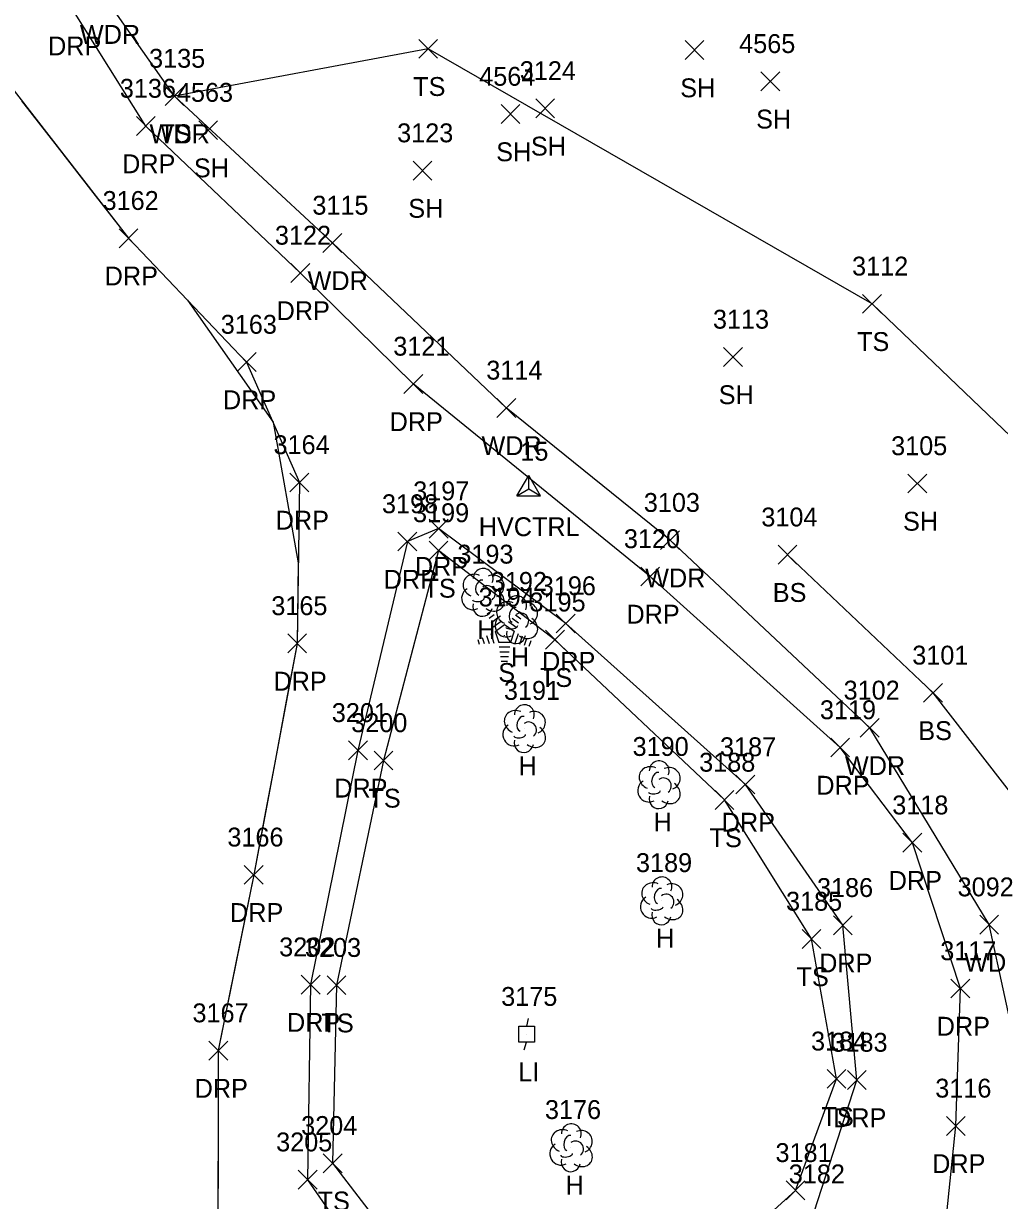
# Model space of a CAD drawing. Extents: x 1509053 to 1511576, y 400838 to 402572.
# Drawn here: x 1509560.1 to 1509663.6, y 401714.2 to 401838.9 of the extents above; entities that cross this region are included whole.
import ezdxf

# ---------------------------------------------------------------- set-up
doc = ezdxf.new("R2010")
doc.units = 0
for name, color, linetype in [('C_A', 7, 'Continuous'), ('C_I', 7, 'Continuous'), ('CPSM', 7, 'Continuous'), ('L_A', 7, 'Continuous'), ('L_I', 7, 'Continuous'), ('L_TIC', 7, 'Continuous'), ('LAWA', 7, 'Continuous'), ('LELB', 7, 'Continuous'), ('LSOGP', 7, 'Continuous'), ('LTC', 7, 'Continuous'), ('LTD', 7, 'Continuous'), ('R_A', 7, 'Continuous'), ('R_I', 7, 'Continuous'), ('R_TIC', 7, 'Continuous'), ('RDP', 7, 'Continuous'), ('U_A', 7, 'Continuous'), ('U_I', 7, 'Continuous'), ('ULP', 7, 'Continuous')]:
    doc.layers.add(name, color=color, linetype=linetype)

msp = doc.modelspace()

# ---------------------------------------------------------------- linework, layer by layer
at = {"layer": 'CPSM'}
for p, q in [((1509612.42, 401788.89), (1509613.67, 401791.05)), ((1509614.92, 401788.89), (1509613.67, 401791.05)), ((1509613.67, 401789.61), (1509613.67, 401791.05)), ((1509612.42, 401788.89), (1509613.67, 401789.61)), ((1509613.67, 401789.61), (1509613.67, 401789.61)), ((1509613.67, 401789.61), (1509614.92, 401788.89)), ((1509612.42, 401788.89), (1509614.92, 401788.89))]:
    msp.add_line(p, q, dxfattribs=at)
at = {"layer": 'L_TIC'}
for points in [[(1509602.01, 401835.26), (1509604.01, 401837.26)], [(1509604.01, 401835.26), (1509602.01, 401837.26)], [(1509630.24, 401835.12), (1509632.24, 401837.12)], [(1509632.24, 401835.12), (1509630.24, 401837.12)], [(1509638.29, 401831.81), (1509640.29, 401833.81)], [(1509640.29, 401831.81), (1509638.29, 401833.81)], [(1509575.11, 401830.25), (1509577.11, 401832.25)], [(1509577.11, 401830.25), (1509575.11, 401832.25)], [(1509575.11, 401830.25), (1509577.11, 401832.25)], [(1509577.11, 401830.25), (1509575.11, 401832.25)], [(1509614.41, 401828.94), (1509616.41, 401830.94)], [(1509616.41, 401828.94), (1509614.41, 401830.94)], [(1509610.73, 401828.34), (1509612.73, 401830.34)], [(1509612.73, 401828.34), (1509610.73, 401830.34)], [(1509578.68, 401826.64), (1509580.68, 401828.64)], [(1509580.68, 401826.64), (1509578.68, 401828.64)], [(1509601.41, 401822.35), (1509603.41, 401824.35)], [(1509603.41, 401822.35), (1509601.41, 401824.35)], [(1509591.85, 401814.68), (1509593.85, 401816.68)], [(1509593.85, 401814.68), (1509591.85, 401816.68)], [(1509649.07, 401808.23), (1509651.07, 401810.23)], [(1509651.07, 401808.23), (1509649.07, 401810.23)], [(1509634.32, 401802.6), (1509636.32, 401804.6)], [(1509636.32, 401802.6), (1509634.32, 401804.6)], [(1509610.29, 401797.2), (1509612.29, 401799.2)], [(1509612.29, 401797.2), (1509610.29, 401799.2)], [(1509653.86, 401789.19), (1509655.86, 401791.19)], [(1509655.86, 401789.19), (1509653.86, 401791.19)], [(1509627.65, 401783.18), (1509629.65, 401785.18)], [(1509629.65, 401783.18), (1509627.65, 401785.18)], [(1509603.1, 401782.09), (1509605.1, 401784.09)], [(1509605.1, 401782.09), (1509603.1, 401784.09)], [(1509640.1, 401781.64), (1509642.1, 401783.64)], [(1509642.1, 401781.64), (1509640.1, 401783.64)], [(1509615.45, 401772.63), (1509617.45, 401774.63)], [(1509617.45, 401772.63), (1509615.45, 401774.63)], [(1509655.53, 401767), (1509657.53, 401769)], [(1509657.53, 401767), (1509655.53, 401769)], [(1509648.82, 401763.29), (1509650.82, 401765.29)], [(1509650.82, 401763.29), (1509648.82, 401765.29)], [(1509597.27, 401759.84), (1509599.27, 401761.84)], [(1509599.27, 401759.84), (1509597.27, 401761.84)], [(1509633.43, 401755.65), (1509635.43, 401757.65)], [(1509635.43, 401755.65), (1509633.43, 401757.65)], [(1509661.48, 401742.44), (1509663.48, 401744.44)], [(1509663.48, 401742.44), (1509661.48, 401744.44)], [(1509642.65, 401740.92), (1509644.65, 401742.92)], [(1509644.65, 401740.92), (1509642.65, 401742.92)], [(1509592.29, 401736.02), (1509594.29, 401738.02)], [(1509594.29, 401736.02), (1509592.29, 401738.02)], [(1509645.3, 401726.1), (1509647.3, 401728.1)], [(1509647.3, 401726.1), (1509645.3, 401728.1)], [(1509591.88, 401717.15), (1509593.88, 401719.15)], [(1509593.88, 401717.15), (1509591.88, 401719.15)], [(1509640.95, 401714.28), (1509642.95, 401716.28)], [(1509642.95, 401714.28), (1509640.95, 401716.28)]]:
    msp.add_lwpolyline(points, dxfattribs=at)
at = {"layer": 'LAWA'}
msp.add_lwpolyline([(1509638.88, 401488.13), (1509666.35, 401492.77), (1509693.47, 401489.31), (1509706.73, 401489.66), (1509714.33, 401510.79), (1509715.13, 401545.88), (1509713.34, 401580.23), (1509712.38, 401615.78), (1509710.87, 401643.63), (1509696.77, 401674.88), (1509690.26, 401693.05), (1509667.45, 401720.56), (1509662.48, 401743.44), (1509649.82, 401764.29), (1509628.65, 401784.18), (1509611.29, 401798.2), (1509592.85, 401815.68), (1509576.11, 401831.25), (1509568.72, 401841.78), (1509569.85, 401855.18), (1509582.24, 401868.06), (1509599.14, 401876.59), (1509619.4, 401883.23)], dxfattribs=at)
at = {"layer": 'LELB'}
for points in [[(1509666.4, 401793.63), (1509650.07, 401809.23), (1509603.01, 401836.26), (1509576.11, 401831.25)], [(1509601.28, 401707.22), (1509615.83, 401704.24), (1509631.39, 401705.69), (1509641.95, 401715.28), (1509646.3, 401727.1), (1509643.65, 401741.92), (1509634.43, 401756.65), (1509616.45, 401773.63), (1509604.1, 401783.09), (1509598.27, 401760.84), (1509593.29, 401737.02), (1509592.88, 401718.15)], [(1509671, 401749.38), (1509656.53, 401768), (1509641.1, 401782.64)], [(1509592.88, 401718.15), (1509601.28, 401707.22)]]:
    msp.add_lwpolyline(points, dxfattribs=at)
at = {"layer": 'LSOGP'}
msp.add_lwpolyline([(1509559.91, 401830.74), (1509563.69, 401825.89), (1509567.46, 401821.03), (1509571.23, 401816.18), (1509577.49, 401809.62), (1509586.56, 401796.68), (1509589.24, 401781.77), (1509589.12, 401773.24), (1509587.97, 401767.11), (1509586.82, 401760.98), (1509585.66, 401754.85), (1509584.51, 401748.72), (1509582.63, 401739.4), (1509580.76, 401730.09), (1509580.74, 401724.24), (1509580.73, 401718.39), (1509580.72, 401712.53)], dxfattribs=at)
at = {"layer": 'LTC'}
for p, q in [((1509609.25, 401776.37), (1509609.6, 401776.63)), ((1509609.46, 401775.91), (1509609.99, 401776.29)), ((1509609.67, 401775.44), (1509610.37, 401775.95)), ((1509611.9, 401775.92), (1509612.58, 401775.42)), ((1509612.27, 401776.26), (1509612.82, 401775.86)), ((1509612.65, 401776.61), (1509613.07, 401776.31)), ((1509609.88, 401774.97), (1509610.75, 401775.61)), ((1509610.1, 401774.52), (1509611.11, 401775.25)), ((1509611.11, 401775.25), (1509612.11, 401774.53)), ((1509611.53, 401775.57), (1509612.34, 401774.98)), ((1509608.28, 401773.65), (1509608.43, 401773.18)), ((1509608.74, 401773.87), (1509608.95, 401773.22)), ((1509609.19, 401774.08), (1509609.46, 401773.25)), ((1509609.65, 401774.3), (1509609.98, 401773.28)), ((1509610.1, 401774.52), (1509610.49, 401773.33)), ((1509611.72, 401773.33), (1509610.49, 401773.33)), ((1509612.11, 401774.53), (1509611.72, 401773.33)), ((1509612.55, 401774.26), (1509612.21, 401773.22)), ((1509612.99, 401774.01), (1509612.7, 401773.12)), ((1509613.44, 401773.76), (1509613.2, 401773.03)), ((1509613.88, 401773.51), (1509613.69, 401772.93)), ((1509611.68, 401772.83), (1509610.54, 401772.83)), ((1509611.6, 401772.33), (1509610.61, 401772.33)), ((1509611.51, 401771.83), (1509610.68, 401771.83)), ((1509611.43, 401771.33), (1509610.75, 401771.33))]:
    msp.add_line(p, q, dxfattribs=at)
at = {"layer": 'LTD'}
for p, q in [((1509608.79, 401778.7), (1509608.79, 401778.7)), ((1509608.79, 401778.7), (1509608.79, 401778.7)), ((1509612.34, 401775.81), (1509612.34, 401775.81)), ((1509612.34, 401775.81), (1509612.34, 401775.81)), ((1509613.17, 401764.26), (1509613.17, 401764.26)), ((1509613.17, 401764.26), (1509613.17, 401764.26)), ((1509627.46, 401758.32), (1509627.46, 401758.32)), ((1509627.46, 401758.32), (1509627.46, 401758.32)), ((1509627.74, 401746.01), (1509627.74, 401746.01)), ((1509627.74, 401746.01), (1509627.74, 401746.01)), ((1509618.14, 401719.84), (1509618.14, 401719.84)), ((1509618.14, 401719.84), (1509618.14, 401719.84))]:
    msp.add_line(p, q, dxfattribs=at)
for centre in [(1509608.84, 401780.14), (1509612.39, 401777.24), (1509613.21, 401765.69), (1509627.5, 401759.75), (1509627.79, 401747.44), (1509618.19, 401721.28)]:
    msp.add_arc(centre, 1.05, 335.5272, 180.9563, dxfattribs=at)
for centre, major_axis, ratio, start_param, end_param in [((1509608, 401779.37), (1.21, -0.51), 0.895232, 1.570796, 4.712389), ((1509608.58, 401779.16), (-0.208, -0.792), 0.645439, 3.141593, 6.283185), ((1509609.83, 401779.29), (-1.14, -0.48), 0.949671, 1.570796, 4.712389), ((1509607.71, 401777.99), (0.58, -1.04), 0.959034, 3.141593, 6.283185), ((1509609.29, 401778.54), (-0.5, 0.667), 0.989748, 3.141593, 6.283185), ((1509609.79, 401777.87), (-1.09, 0.79), 0.841452, 1.570796, 4.712389), ((1509608.79, 401777.2), (0.26, 1.06), 0.942809, 1.570796, 4.712389), ((1509608.33, 401777.95), (-0.625, -0.083), 0.423636, 0, 3.141593), ((1509611.55, 401776.47), (1.21, -0.51), 0.895232, 1.570796, 4.712389), ((1509612.13, 401776.27), (-0.208, -0.792), 0.645439, 3.141593, 6.283185), ((1509613.38, 401776.39), (-1.14, -0.48), 0.949671, 1.570796, 4.712389), ((1509611.26, 401775.1), (0.58, -1.04), 0.959034, 3.141593, 6.283185), ((1509612.84, 401775.64), (-0.5, 0.667), 0.989748, 3.141593, 6.283185), ((1509613.34, 401774.97), (-1.09, 0.79), 0.841452, 1.570796, 4.712389), ((1509611.88, 401775.06), (-0.625, -0.083), 0.423636, 0, 3.141593), ((1509612.34, 401774.31), (0.26, 1.06), 0.942809, 1.570796, 4.712389), ((1509612.37, 401764.93), (1.21, -0.51), 0.895232, 1.570796, 4.712389), ((1509614.21, 401764.84), (-1.14, -0.48), 0.949671, 1.570796, 4.712389), ((1509612.08, 401763.55), (0.58, -1.04), 0.959034, 3.141593, 6.283185), ((1509612.96, 401764.72), (-0.208, -0.792), 0.645439, 3.141593, 6.283185), ((1509613.67, 401764.09), (-0.5, 0.667), 0.989748, 3.141593, 6.283185), ((1509612.71, 401763.51), (-0.625, -0.083), 0.423636, 0, 3.141593), ((1509614.17, 401763.43), (-1.09, 0.79), 0.841452, 1.570796, 4.712389), ((1509613.17, 401762.76), (0.26, 1.06), 0.942809, 1.570796, 4.712389), ((1509626.67, 401758.98), (1.21, -0.51), 0.895232, 1.570796, 4.712389), ((1509627.25, 401758.78), (-0.208, -0.792), 0.645439, 3.141593, 6.283185), ((1509628.5, 401758.9), (-1.14, -0.48), 0.949671, 1.570796, 4.712389), ((1509626.37, 401757.61), (0.58, -1.04), 0.959034, 3.141593, 6.283185), ((1509627.96, 401758.15), (-0.5, 0.667), 0.989748, 3.141593, 6.283185), ((1509628.46, 401757.48), (-1.09, 0.79), 0.841452, 1.570796, 4.712389), ((1509627, 401757.57), (-0.625, -0.083), 0.423636, 0, 3.141593), ((1509627.46, 401756.82), (0.26, 1.06), 0.942809, 1.570796, 4.712389), ((1509626.95, 401746.68), (1.21, -0.51), 0.895232, 1.570796, 4.712389), ((1509627.53, 401746.47), (-0.208, -0.792), 0.645439, 3.141593, 6.283185), ((1509628.78, 401746.59), (-1.14, -0.48), 0.949671, 1.570796, 4.712389), ((1509626.66, 401745.3), (0.58, -1.04), 0.959034, 3.141593, 6.283185), ((1509628.24, 401745.84), (-0.5, 0.667), 0.989748, 3.141593, 6.283185), ((1509628.74, 401745.18), (-1.09, 0.79), 0.841452, 1.570796, 4.712389), ((1509627.74, 401744.51), (0.26, 1.06), 0.942809, 1.570796, 4.712389), ((1509627.28, 401745.26), (-0.625, -0.083), 0.423636, 0, 3.141593), ((1509617.35, 401720.51), (1.21, -0.51), 0.895232, 1.570796, 4.712389), ((1509617.93, 401720.3), (-0.208, -0.792), 0.645439, 3.141593, 6.283185), ((1509619.18, 401720.43), (-1.14, -0.48), 0.949671, 1.570796, 4.712389), ((1509617.06, 401719.14), (0.58, -1.04), 0.959034, 3.141593, 6.283185), ((1509618.64, 401719.68), (-0.5, 0.667), 0.989748, 3.141593, 6.283185), ((1509619.14, 401719.01), (-1.09, 0.79), 0.841452, 1.570796, 4.712389), ((1509618.14, 401718.34), (0.26, 1.06), 0.942809, 1.570796, 4.712389), ((1509617.68, 401719.09), (-0.625, -0.083), 0.423636, 0, 3.141593)]:
    msp.add_ellipse(centre, major_axis=major_axis, ratio=ratio, start_param=start_param, end_param=end_param, dxfattribs=at)
at = {"layer": 'R_TIC'}
for points in [[(1509572.07, 401827.07), (1509574.07, 401829.07)], [(1509574.07, 401827.07), (1509572.07, 401829.07)], [(1509570.23, 401815.18), (1509572.23, 401817.18)], [(1509572.23, 401815.18), (1509570.23, 401817.18)], [(1509588.45, 401811.5), (1509590.45, 401813.5)], [(1509590.45, 401811.5), (1509588.45, 401813.5)], [(1509582.76, 401802.06), (1509584.76, 401804.06)], [(1509584.76, 401802.06), (1509582.76, 401804.06)], [(1509600.43, 401799.74), (1509602.43, 401801.74)], [(1509602.43, 401799.74), (1509600.43, 401801.74)], [(1509588.35, 401789.3), (1509590.35, 401791.3)], [(1509590.35, 401789.3), (1509588.35, 401791.3)], [(1509603.11, 401784.41), (1509605.11, 401786.41)], [(1509605.11, 401784.41), (1509603.11, 401786.41)], [(1509599.8, 401783.04), (1509601.8, 401785.04)], [(1509601.8, 401783.04), (1509599.8, 401785.04)], [(1509625.54, 401779.34), (1509627.54, 401781.34)], [(1509627.54, 401779.34), (1509625.54, 401781.34)], [(1509616.59, 401774.35), (1509618.59, 401776.35)], [(1509618.59, 401774.35), (1509616.59, 401776.35)], [(1509588.12, 401772.24), (1509590.12, 401774.24)], [(1509590.12, 401772.24), (1509588.12, 401774.24)], [(1509594.56, 401760.91), (1509596.56, 401762.91)], [(1509596.56, 401760.91), (1509594.56, 401762.91)], [(1509645.68, 401761.21), (1509647.68, 401763.21)], [(1509647.68, 401761.21), (1509645.68, 401763.21)], [(1509635.64, 401757.29), (1509637.64, 401759.29)], [(1509637.64, 401757.29), (1509635.64, 401759.29)], [(1509653.34, 401751.12), (1509655.34, 401753.12)], [(1509655.34, 401751.12), (1509653.34, 401753.12)], [(1509583.51, 401747.72), (1509585.51, 401749.72)], [(1509585.51, 401747.72), (1509583.51, 401749.72)], [(1509645.97, 401742.37), (1509647.97, 401744.37)], [(1509647.97, 401742.37), (1509645.97, 401744.37)], [(1509589.55, 401736.08), (1509591.55, 401738.08)], [(1509591.55, 401736.08), (1509589.55, 401738.08)], [(1509658.43, 401735.67), (1509660.43, 401737.67)], [(1509660.43, 401735.67), (1509658.43, 401737.67)], [(1509579.76, 401729.09), (1509581.76, 401731.09)], [(1509581.76, 401729.09), (1509579.76, 401731.09)], [(1509647.45, 401725.97), (1509649.45, 401727.97)], [(1509649.45, 401725.97), (1509647.45, 401727.97)], [(1509657.95, 401721.11), (1509659.95, 401723.11)], [(1509659.95, 401721.11), (1509657.95, 401723.11)], [(1509589.23, 401715.41), (1509591.23, 401717.41)], [(1509591.23, 401715.41), (1509589.23, 401717.41)]]:
    msp.add_lwpolyline(points, dxfattribs=at)
at = {"layer": 'RDP'}
for points in [[(1509572.43, 401913.76), (1509571.87, 401895.84), (1509563.03, 401875.91), (1509553.74, 401858.01), (1509556.14, 401835.6), (1509571.23, 401816.18), (1509583.76, 401803.06), (1509589.35, 401790.3), (1509589.12, 401773.24), (1509584.51, 401748.72), (1509580.76, 401730.09), (1509580.7, 401706.68)], [(1509657.41, 401707.02), (1509658.95, 401722.11), (1509659.43, 401736.67), (1509654.34, 401752.12), (1509646.68, 401762.21), (1509626.54, 401780.34), (1509601.43, 401800.74), (1509589.45, 401812.5), (1509573.07, 401828.07), (1509565.22, 401840.56), (1509563.11, 401852.67), (1509569.22, 401864.7), (1509579.4, 401875.5), (1509597.32, 401883.76), (1509619.81, 401887.87)], [(1509600, 401702.28), (1509616.22, 401700.92), (1509632.07, 401703.11), (1509643.93, 401713.02), (1509648.45, 401726.97), (1509646.97, 401743.37), (1509636.64, 401758.29), (1509617.59, 401775.35), (1509604.11, 401785.41), (1509600.8, 401784.04), (1509595.56, 401761.91), (1509590.55, 401737.08), (1509590.23, 401716.41)], [(1509590.23, 401716.41), (1509600, 401702.28)]]:
    msp.add_lwpolyline(points, dxfattribs=at)
at = {"layer": 'ULP'}
for p, q in [((1509613.61, 401733.5), (1509613.44, 401732.67)), ((1509612.61, 401731), (1509612.61, 401732.67)), ((1509612.61, 401732.67), (1509614.28, 401732.67)), ((1509614.28, 401732.67), (1509614.28, 401731)), ((1509614.28, 401731), (1509612.61, 401731)), ((1509613.19, 401730.17), (1509613.44, 401731)), ((1509613.44, 401731.83), (1509613.44, 401731.83))]:
    msp.add_line(p, q, dxfattribs=at)

# ---------------------------------------------------------------- texts
at = {"layer": 'C_A'}
msp.add_text('HVCTRL', height=2, dxfattribs=at).set_placement((1509608.37, 401784.61))
at = {"layer": 'C_I'}
msp.add_text('15', height=2, dxfattribs=at).set_placement((1509612.78, 401792.61))
at = {"layer": 'L_A'}
for s, p in [('WDR', (1509566.08, 401836.78)), ('TS', (1509601.42, 401831.26)), ('SH', (1509629.73, 401831.12)), ('SH', (1509637.78, 401827.81)), ('WDR', (1509573.47, 401826.25)), ('TS', (1509574.52, 401826.25)), ('SH', (1509613.9, 401824.94)), ('SH', (1509610.22, 401824.34)), ('SH', (1509578.17, 401822.64)), ('SH', (1509600.9, 401818.35)), ('WDR', (1509590.22, 401810.68)), ('TS', (1509648.48, 401804.23)), ('SH', (1509633.81, 401798.6)), ('WDR', (1509608.66, 401793.2)), ('SH', (1509653.35, 401785.19)), ('WDR', (1509626.01, 401779.18)), ('TS', (1509602.51, 401778.09)), ('BS', (1509639.54, 401777.64)), ('H', (1509608.22, 401773.7)), ('H', (1509611.77, 401770.81)), ('S', (1509610.44, 401769.16)), ('TS', (1509614.86, 401768.63)), ('BS', (1509654.97, 401763)), ('H', (1509612.6, 401759.26)), ('WDR', (1509647.19, 401759.29)), ('TS', (1509596.68, 401755.84)), ('H', (1509626.89, 401753.32)), ('TS', (1509632.84, 401751.65)), ('H', (1509627.17, 401741.01)), ('WDR', (1509659.84, 401738.44)), ('TS', (1509642.06, 401736.92)), ('TS', (1509591.7, 401732.02)), ('TS', (1509644.71, 401722.1)), ('H', (1509617.57, 401714.84)), ('TS', (1509591.29, 401713.15))]:
    msp.add_text(s, height=2, dxfattribs=at).set_placement(p)
at = {"layer": 'L_I'}
for s, p in [('4565', (1509635.98, 401835.81)), ('3135', (1509573.42, 401834.25)), ('3135', (1509573.42, 401834.25)), ('3124', (1509612.72, 401832.94)), ('4564', (1509608.42, 401832.34)), ('4563', (1509576.37, 401830.64)), ('3123', (1509599.72, 401826.35)), ('3115', (1509590.73, 401818.68)), ('3112', (1509647.95, 401812.23)), ('3113', (1509633.2, 401806.6)), ('3114', (1509609.17, 401801.2)), ('3105', (1509652.09, 401793.19)), ('3103', (1509625.87, 401787.18)), ('3199', (1509601.4, 401786.09)), ('3104', (1509638.33, 401785.64)), ('3193', (1509606.1, 401781.7)), ('3192', (1509609.65, 401778.81)), ('3194', (1509608.36, 401777.16)), ('3195', (1509613.75, 401776.63)), ('3101', (1509654.33, 401771)), ('3191', (1509611.04, 401767.26)), ('3102', (1509647.05, 401767.29)), ('3200', (1509594.85, 401763.84)), ('3190', (1509624.68, 401761.32)), ('3188', (1509631.74, 401759.65)), ('3189', (1509625.04, 401749.01)), ('3092', (1509659.14, 401746.44)), ('3185', (1509640.95, 401744.92)), ('3203', (1509589.95, 401740.02)), ('3184', (1509643.6, 401730.1)), ('3176', (1509615.39, 401722.84)), ('3204', (1509589.54, 401721.15)), ('3181', (1509639.83, 401718.28))]:
    msp.add_text(s, height=2, dxfattribs=at).set_placement(p)
at = {"layer": 'LTC'}
msp.add_text('.', height=1.04, rotation=270, dxfattribs=at).set_placement((1509611, 401774.27))
at = {"layer": 'R_A'}
for p in [(1509562.71, 401835.56), (1509570.56, 401823.07), (1509568.71, 401811.18), (1509586.94, 401807.5), (1509581.25, 401798.06), (1509598.92, 401795.74), (1509586.84, 401785.3), (1509601.6, 401780.41), (1509598.29, 401779.04), (1509624.03, 401775.34), (1509615.08, 401770.35), (1509586.61, 401768.24), (1509593.05, 401756.91), (1509644.16, 401757.21), (1509634.13, 401753.29), (1509651.83, 401747.12), (1509582, 401743.72), (1509644.46, 401738.37), (1509588.04, 401732.08), (1509656.92, 401731.67), (1509578.25, 401725.09), (1509645.94, 401721.97), (1509656.44, 401717.11)]:
    msp.add_text('DRP', height=2, dxfattribs=at).set_placement(p)
at = {"layer": 'R_I'}
for s, p in [('3136', (1509570.32, 401831.07)), ('3162', (1509568.49, 401819.18)), ('3122', (1509586.76, 401815.5)), ('3163', (1509581.02, 401806.06)), ('3121', (1509599.31, 401803.74)), ('3164', (1509586.61, 401793.3)), ('3197', (1509601.42, 401788.41)), ('3198', (1509598.11, 401787.04)), ('3120', (1509623.76, 401783.34)), ('3196', (1509614.84, 401778.35)), ('3165', (1509586.38, 401776.24)), ('3119', (1509644.54, 401765.21)), ('3201', (1509592.79, 401764.91)), ('3187', (1509633.95, 401761.29)), ('3118', (1509652.21, 401755.12)), ('3166', (1509581.72, 401751.72)), ('3186', (1509644.23, 401746.37)), ('3202', (1509587.21, 401740.08)), ('3117', (1509657.3, 401739.67)), ('3167', (1509578.02, 401733.09)), ('3183', (1509645.76, 401729.97)), ('3116', (1509656.77, 401725.11)), ('3205', (1509586.89, 401719.41)), ('3182', (1509641.24, 401716.02))]:
    msp.add_text(s, height=2, dxfattribs=at).set_placement(p)
at = {"layer": 'U_A'}
msp.add_text('LI', height=2, dxfattribs=at).set_placement((1509612.55, 401726.83))
at = {"layer": 'U_I'}
msp.add_text('3175', height=2, dxfattribs=at).set_placement((1509610.75, 401734.83))

doc.saveas('drawing.dxf')
